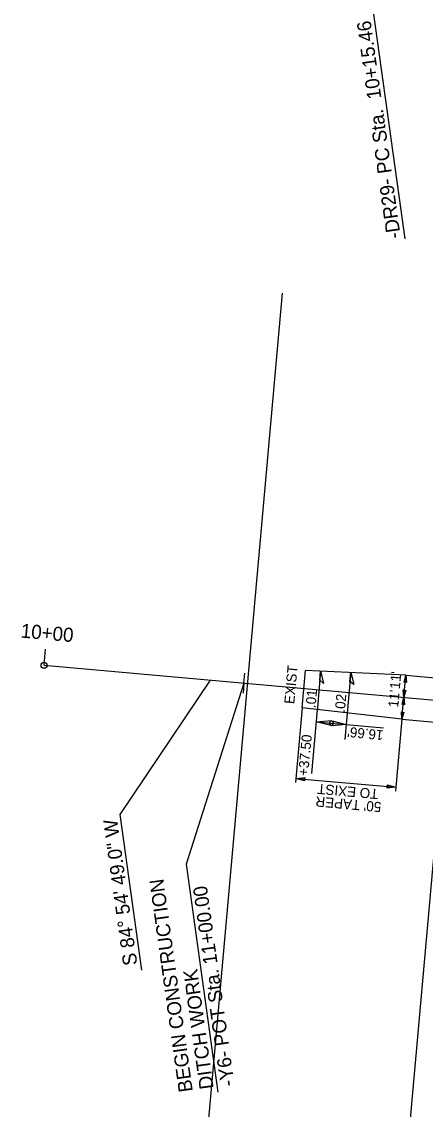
# Model space of a CAD drawing. Extents: x 472216 to 481979, y 489069 to 507339.
# Drawn here: x 477546 to 477747, y 496989 to 497530 of the extents above; entities that cross this region are included whole.
import ezdxf

# ---------------------------------------------------------------- set-up
doc = ezdxf.new("R2010")
doc.units = 0
for name, color, linetype in [('Old_Level_12', 7, 'Continuous'), ('Prop Drainage Structure Drop Inlet Grate 2 Narrow Slots and Sag Grates 840 24 CELL', 7, 'Continuous'), ('Prop Drainage Structure Drop Inlet Grate 2 Wide Slots and Sag Grates 840 22 Label', 7, 'Continuous'), ('Prop Drainage Structure Outlet Berm Ditch 850 10 CELL', 7, 'Continuous'), ('Prop Drainage Structure Pipe CSP 15in', 7, 'Continuous'), ('Prop Drainage Structure Pipe RCP 24in Class III Label', 7, 'Continuous'), ('Sheet Block Revision CELL', 7, 'Continuous'), ('Sheet North Arrow Point CELL', 7, 'Continuous'), ('Sheet PE Seal Cell', 7, 'Continuous'), ('Sheet Plan And Profile CELL', 7, 'Continuous'), ('Sheet Plot Border Outside CELL', 7, 'Continuous'), ('Sheet Profile Grid Major CELL', 7, 'Continuous'), ('Sheet Profile Grid Minor CELL', 7, 'Continuous')]:
    doc.layers.add(name, color=color, linetype=linetype)

msp = doc.modelspace()

# ---------------------------------------------------------------- linework, layer by layer
at = {"layer": 'Old_Level_12'}
for p, q in [((477737.01, 497422.15), (477720.08, 497543.8)), ((477639.91, 497202.5), (477594.91, 497135.6)), ((477656.76, 497201), (477627.91, 497110.84)), ((477594.91, 497135.6), (477605.7, 497058.11)), ((477627.91, 497110.84), (477643.71, 496997.35))]:
    msp.add_line(p, q, dxfattribs=at)
msp.add_circle((477557.16, 497209.86), 1.5, dxfattribs=at)
at = {"layer": 'Prop Drainage Structure Drop Inlet Grate 2 Narrow Slots and Sag Grates 840 24 CELL'}
for points in [[(477694.95, 497207.01), (477696.41, 497200.86), (477694.54, 497202.4)], [(477709.96, 497206.43), (477711.42, 497200.27), (477709.55, 497201.82)]]:
    msp.add_lwpolyline(points, close=True, dxfattribs=at)
at = {"layer": 'Prop Drainage Structure Drop Inlet Grate 2 Wide Slots and Sag Grates 840 22 Label'}
for p, q in [((477694.95, 497207.01), (477693.14, 497186.72)), ((477709.96, 497206.43), (477706.97, 497172.86)), ((477693.23, 497187.7), (477690.4, 497155.94)), ((477692.7, 497181.73), (477707.64, 497180.4)), ((477707.64, 497180.4), (477726.25, 497178.75))]:
    msp.add_line(p, q, dxfattribs=at)
for points in [[(477700.01, 497179.8), (477692.7, 497181.74), (477700.29, 497182.39), (477699.22, 497181.16)], [(477700.72, 497182.24), (477707.66, 497180.4), (477700.46, 497179.77), (477701.47, 497180.95)]]:
    msp.add_lwpolyline(points, close=True, dxfattribs=at)
at = {"layer": 'Prop Drainage Structure Outlet Berm Ditch 850 10 CELL'}
for points in [[(477736.49, 497201.33), (477737.42, 497204.86), (477737.74, 497201.2), (477737.14, 497201.71)], [(477737.39, 497197.43), (477736.45, 497193.9), (477736.13, 497197.57), (477736.73, 497197.05)], [(477735.51, 497190.37), (477736.45, 497193.9), (477736.77, 497190.24), (477736.17, 497190.76)], [(477736.41, 497186.48), (477735.47, 497182.95), (477735.16, 497186.61), (477735.75, 497186.09)], [(477687.07, 497152.34), (477682.66, 497153.51), (477687.23, 497153.91), (477686.59, 497153.16)], [(477728.05, 497150.25), (477732.46, 497149.08), (477727.88, 497148.68), (477728.53, 497149.43)]]:
    msp.add_lwpolyline(points, close=True, dxfattribs=at)
at = {"layer": 'Prop Drainage Structure Pipe RCP 24in Class III Label'}
for p, q in [((477685.78, 497188.6), (477687.44, 497207.3)), ((477737.42, 497204.86), (477687.44, 497207.3)), ((477737.42, 497204.86), (477793.73, 497199.85)), ((477735.47, 497182.95), (477685.78, 497188.6)), ((477735.47, 497182.95), (477791.78, 497177.94))]:
    msp.add_line(p, q, dxfattribs=at)
at = {"layer": 'Sheet Block Revision CELL'}
for p, q in [((477735.47, 497182.95), (477737.42, 497204.86)), ((477685.78, 497188.6), (477682.48, 497151.52)), ((477735.47, 497182.95), (477732.28, 497147.09)), ((477682.66, 497153.51), (477732.46, 497149.08))]:
    msp.add_line(p, q, dxfattribs=at)
at = {"layer": 'Sheet North Arrow Point CELL'}
msp.add_line((477557.16, 497209.86), (477792.75, 497188.89), dxfattribs=at)
at = {"layer": 'Sheet PE Seal Cell'}
for q in [(477657.21, 497205.98), (477657.21, 497205.98), (477656.32, 497196.02)]:
    msp.add_line((477656.76, 497201), q, dxfattribs=at)
at = {"layer": 'Sheet Plot Border Outside CELL'}
for p, q in [((477675.74, 497395.08), (477631.85, 496902.03)), ((477775.34, 497386.21), (477731.46, 496893.16))]:
    msp.add_line(p, q, dxfattribs=at)
at = {"layer": 'Sheet Profile Grid Minor CELL'}
msp.add_line((477557.16, 497209.86), (477557.87, 497217.83), dxfattribs=at)

# ---------------------------------------------------------------- texts
at = {"layer": 'Old_Level_12'}
for s, p in [('-DR29- PC Sta.  10+15.46', (477734.92, 497422.7)), ('BEGIN CONSTRUCTION', (477631.29, 496997.76)), ('-Y6- POT Sta. 11+00.00', (477652.09, 497000.66)), ('DITCH WORK', (477641.69, 496999.21))]:
    msp.add_text(s, height=7, rotation=97.9227, dxfattribs=at).set_placement(p)
at = {"layer": 'Prop Drainage Structure Drop Inlet Grate 2 Narrow Slots and Sag Grates 840 24 CELL'}
for s, p in [('EXIST', (477681.79, 497190.39)), ('.01', (477692.37, 497188.37)), ('.02', (477706.96, 497186.11))]:
    msp.add_text(s, height=5, rotation=84.9136, dxfattribs=at).set_placement(p)
at = {"layer": 'Prop Drainage Structure Drop Inlet Grate 2 Wide Slots and Sag Grates 840 22 Label'}
for s, rotation, p in [('+37.50', 84.4614, (477688.63, 497154.56)), ("16.66'", 174.1459, (477726.46, 497177.37))]:
    msp.add_text(s, height=5, rotation=rotation, dxfattribs=at).set_placement(p)
at = {"layer": 'Prop Drainage Structure Pipe CSP 15in'}
for s, rotation, p in [("11'", 84.9136, (477734.37, 497197.84)), ("11'", 84.9136, (477733.56, 497188.68)), ('TO EXIST', 174.9136, (477723.91, 497148.15)), ("50' TAPER", 174.9136, (477725.35, 497141.66))]:
    msp.add_text(s, height=5, rotation=rotation, dxfattribs=at).set_placement(p)
at = {"layer": 'Sheet Plan And Profile CELL'}
msp.add_text('S 84%%d 54\' 49.0" W', height=7, rotation=97.9227, dxfattribs=at).set_placement((477603.67, 497060.83))
at = {"layer": 'Sheet Profile Grid Major CELL'}
msp.add_text('10+00', height=7, rotation=354.9136, dxfattribs=at).set_placement((477545.33, 497223.68))

doc.saveas('drawing.dxf')
